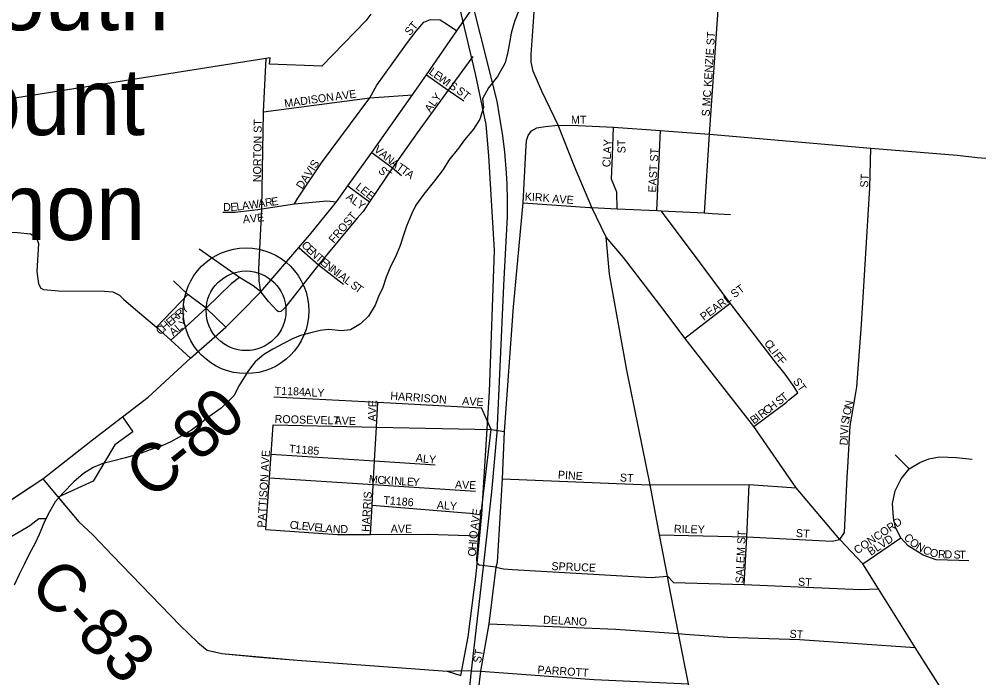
# Model space of a CAD drawing. Extents: x 1759416 to 2214760, y 252598 to 1116833.
# Drawn here: x 1969174 to 1975170, y 865203 to 869319 of the extents above; entities that cross this region are included whole.
import ezdxf

# ---------------------------------------------------------------- set-up
doc = ezdxf.new("R2010")
doc.units = 0
for name, color, linetype in [('GM_X_City_Street', 7, 'Continuous'), ('GM_X_City_Street_Text', 7, 'Continuous'), ('GM_X_Corporation', 7, 'Continuous'), ('GM_X_County_Road', 7, 'Continuous'), ('GM_X_County_Road_Text', 7, 'Continuous'), ('GM_X_Minor_River', 7, 'Continuous'), ('GM_X_Rail_Line', 7, 'Continuous'), ('GM_X_State_Route', 7, 'Continuous'), ('GM_X_Township_Subdivision', 7, 'Continuous'), ('GM_X_Township_Subdivision_Text', 7, 'Continuous'), ('GM_X_Unincorporated', 7, 'Continuous'), ('GM_X_Unincorporated_Location', 7, 'Continuous'), ('GM_X_Unincorporated_Text', 7, 'Continuous')]:
    doc.layers.add(name, color=color, linetype=linetype)

msp = doc.modelspace()

# ---------------------------------------------------------------- linework, layer by layer
at = {"layer": 'GM_X_City_Street'}
for points in [[(1973456.9, 868107.7), (1973487.9, 868599), (1973555.5, 869589.4)], [(1972339.7, 868491), (1972343.4, 868561), (1972354, 868592.3), (1972375.5, 868620.1), (1972407.7, 868638.8), (1972461.4, 868648.4), (1972541.6, 868657.2)], [(1972541.6, 868657.2), (1972667.4, 868654.8), (1972887.1, 868643.6), (1973182.1, 868623.3), (1973233.1, 868619.2)], [(1972911.2, 868133.8), (1972908.6, 868236.6), (1972874.6, 868318), (1972880.6, 868465.2), (1972887.1, 868643.6)], [(1973157.8, 868122.3), (1973182.1, 868623.3)], [(1973233.1, 868619.2), (1973487.9, 868599), (1974496.5, 868511.5), (1975034.2, 868468.9), (1975162.8, 868454.3), (1975626.1, 868416.1), (1975832.9, 868393.1), (1976217, 868343.9), (1976499.3, 868278.2), (1976726.6, 868214.7), (1977024.5, 868123.9), (1977133.9, 868084.1), (1977397.8, 868003.6)], [(1971901.8, 864320.6), (1971982.5, 864620.2), (1972022, 864934), (1972057.9, 865243.3), (1972111.2, 865540), (1972155, 865893.4), (1972162.1, 865925.3), (1972193.4, 866446), (1972206.2, 866741), (1972262.8, 867521.1), (1972322.4, 868170.2), (1972339.7, 868491)], [(1974351.3, 866519), (1974366.2, 866776.9), (1974397.9, 866958.7), (1974408.3, 867021.2), (1974437.5, 867410.8), (1974489.2, 868264.8), (1974496.5, 868511.5)], [(1972322.4, 868170.2), (1972739.9, 868142)], [(1972739.9, 868142), (1972752.6, 868141.1), (1972911.2, 868133.8), (1973157.8, 868122.3)], [(1973157.8, 868122.3), (1973185.9, 868120.9), (1973456.9, 868107.7), (1973503.4, 868104.9)], [(1974039.3, 866984.3), (1974016.6, 867021.4), (1973959.9, 867100.8), (1973892.6, 867186.3), (1973617.2, 867543.4), (1973399.9, 867836.1), (1973185.9, 868120.9)], [(1973503.4, 868104.9), (1973618.6, 868097.9)], [(1973334, 867326), (1973617.2, 867543.4)], [(1973764.1, 866773.9), (1973966.6, 866923.1), (1973980.9, 866936.8), (1974039.3, 866984.3)], [(1972122.6, 866753.6), (1972206.2, 866741)], [(1974735.4, 866509.2), (1974646.6, 866595.1)], [(1975107.6, 865933.4), (1975046.1, 865934.8), (1974903.2, 865940.3), (1974821.8, 865968.3), (1974728.2, 866026.5), (1974683.8, 866076.6), (1974649.5, 866142.5), (1974636.6, 866201.3), (1974630.9, 866291.5), (1974646.6, 866370.2), (1974685.3, 866446.2), (1974735.4, 866509.2), (1974802.7, 866547.8), (1974858.5, 866570.7), (1974924.4, 866583.6), (1975028.9, 866579.4), (1975127.7, 866569.3)], [(1974302.6, 866066.5), (1974331.5, 866111.7), (1974347.7, 866456.3), (1974351.3, 866519)], [(1969321.5, 866445.1), (1969424.8, 866322.9)], [(1972193.4, 866446), (1973110.9, 866407.8)], [(1973110.9, 866407.8), (1973117.5, 866407.6), (1973736.2, 866411.2), (1974028.4, 866389.5)], [(1973703.7, 865785), (1973720, 866084.6), (1973736.2, 866411.2)], [(1973175.2, 866095.4), (1973720, 866084.6), (1974254.7, 866057), (1974302.6, 866066.5)], [(1974445.1, 865914.2), (1974683.8, 866076.6)], [(1972155, 865893.4), (1972201, 865882.8), (1972256.2, 865879.6)], [(1972256.2, 865879.6), (1973122.9, 865830.2), (1973224.2, 865837), (1973261.8, 865797.7), (1973703.7, 865785), (1974430, 865753.8), (1974543.2, 865759.6)], [(1972111.2, 865540), (1972903.2, 865506.4), (1973294.3, 865478.9), (1973336.2, 865475.8)], [(1973336.2, 865475.8), (1973601.9, 865456), (1974051.2, 865441.3), (1974773.6, 865392.5)], [(1972004.6, 865245.5), (1972057.9, 865243.3)], [(1972057.9, 865243.3), (1972767, 865191.3), (1973355.8, 865165.8)]]:
    msp.add_lwpolyline(points, dxfattribs=at)
at = {"layer": 'GM_X_Corporation'}
for points in [[(1971371.7, 869348.9), (1971339.6, 869309.3), (1971065.9, 869025.9), (1970739.1, 869037.3), (1970741.9, 869077.2), (1968880.1, 868782.3), (1968845.1, 868923), (1968687.9, 869147.4), (1968571.2, 869183.1), (1968348.6, 869478.6)], [(1968994.3, 866229.3), (1969321.5, 866445.1), (1969632.4, 866688.9), (1969820.1, 866833.4), (1969885.1, 866740.6), (1969771.8, 866658.3), (1969635.9, 866432), (1969418.3, 866330.6), (1969547.9, 866177.5), (1969633.5, 866095.3), (1969756.5, 865967), (1970178.7, 865532), (1970290.4, 865422.5), (1970348, 865375.4), (1970439.6, 865354.4), (1970910.7, 865312.5), (1971847.6, 865244.5), (1971933.5, 865217), (1971980.5, 865459.2), (1972029.1, 865849.5), (1972065.3, 866225.4), (1972112.4, 866989.3), (1972143.6, 867873.9), (1972108.8, 868464.9), (1972091.6, 868661), (1972026.3, 868977.4), (1971897.7, 869515.3)]]:
    msp.add_lwpolyline(points, dxfattribs=at)
at = {"layer": 'GM_X_County_Road'}
for points in [[(1969526.3, 866605.7), (1969632.4, 866688.9), (1969980.8, 866957), (1970244.9, 867200), (1970465.6, 867393.5), (1970554, 867482.9), (1970684.9, 867614.2), (1970921.6, 867891.1), (1970988.7, 867968.9), (1971156.9, 868177.5), (1971227.1, 868276.2), (1971377.5, 868485.4), (1971632.4, 868846.7), (1971719.8, 868969.9), (1971908.8, 869245.9), (1971971.4, 869336.3), (1972005.5, 869384.3)], [(1969000.6, 866233.5), (1969183, 866354.8), (1969321.5, 866445.1), (1969526.3, 866605.7)], [(1969424.8, 866322.9), (1969547.9, 866177.5), (1969633.5, 866095.3), (1969756.5, 865967), (1970178.7, 865532.1), (1970290.4, 865422.5), (1970348, 865375.4), (1970439.6, 865354.4), (1970677.7, 865330.8), (1970910.7, 865312.5), (1970940.2, 865310.4)], [(1970940.2, 865310.4), (1971847.6, 865244.5), (1971939.6, 865248.2), (1972004.6, 865245.5)]]:
    msp.add_lwpolyline(points, dxfattribs=at)
at = {"layer": 'GM_X_Minor_River'}
for points in [[(1972295.9, 869372.1), (1972269.5, 869304.2), (1972249, 869232.2), (1972238.6, 869170.2), (1972228.2, 869114.2), (1972209.8, 869046.2), (1972163.2, 868960.3), (1972106.7, 868890.6), (1972068.2, 868820.7), (1972075.9, 868766.6), (1972053.4, 868694.6), (1972013, 868630.8), (1971956.5, 868565), (1971920.1, 868513.2), (1971859.6, 868437.4), (1971823.2, 868379.6), (1971768.7, 868307.8), (1971702.1, 868224.1), (1971653.6, 868156.3), (1971625.2, 868100.4), (1971594.7, 868024.5), (1971576.4, 867968.5), (1971553.9, 867904.5), (1971527.5, 867838.6), (1971497.1, 867776.7), (1971466.6, 867706.8), (1971446.2, 867642.8), (1971419.8, 867584.9), (1971399.4, 867530.9), (1971357, 867463.1), (1971306.6, 867415.3), (1971244.3, 867377.7), (1971188.2, 867370), (1971106.2, 867378.6), (1971054.1, 867372.9), (1970987.9, 867357.3), (1970931.8, 867341.6), (1970881.6, 867321.9), (1970825.4, 867292.2), (1970759.1, 867256.6), (1970702.8, 867222.9), (1970648.5, 867177.2), (1970606.1, 867123.3), (1970551.5, 867033.5), (1970515, 866965.7), (1970436.5, 866888), (1970360.1, 866834.4), (1970309.7, 866794.7), (1970251.4, 866751), (1970173.1, 866705.4), (1970120.8, 866677.7), (1970060.6, 866650.1), (1969992.4, 866626.5), (1969942.2, 866608.8), (1969888.1, 866591.1), (1969837.9, 866577.3), (1969757.7, 866555.8), (1969697.6, 866542.2), (1969637.4, 866516.5), (1969577.1, 866478.9), (1969516.7, 866427.2), (1969446.2, 866355.5), (1969399.8, 866301.7), (1969363.4, 866239.8), (1969332.9, 866179.9), (1969298.4, 866098), (1969274, 866044.1), (1969237.6, 865976.2), (1969205.1, 865910.3), (1969174.7, 865848.4), (1969142.3, 865782.5)], [(1969340.7, 866195.1), (1969297, 866196.2), (1969240.7, 866152.5), (1969174.4, 866112.8), (1969110.1, 866075.2), (1969055.8, 866045.5), (1969005.6, 866013.8), (1968945.3, 865974.1), (1968895.1, 865948.3), (1968844.8, 865910.6), (1968810.4, 865852.8), (1968776, 865796.9), (1968703.6, 865741.2), (1968647.4, 865715.6), (1968589.2, 865693.9), (1968460.5, 865707.6)]]:
    msp.add_lwpolyline(points, dxfattribs=at)
at = {"layer": 'GM_X_Rail_Line'}
msp.add_lwpolyline([(1971947.7, 864746.6), (1971999, 865227.9), (1972075.6, 865897.1), (1972126.9, 866364.5), (1972159.8, 866734.8), (1972180.3, 867146.4), (1972203.5, 867655), (1972224.6, 868085.8), (1972225.6, 868185.8), (1972222.9, 868290), (1972219.8, 868355.9), (1972207.8, 868489.1), (1972194.3, 868604), (1972176, 868714.7), (1972159.8, 868806.9), (1971953.6, 869628.3)], dxfattribs=at)
at = {"layer": 'GM_X_State_Route'}
for points in [[(1972385.3, 869273.6), (1972399.9, 869484.6), (1972402.9, 869537.8)], [(1972379.3, 869185.5), (1972385.3, 869273.6)], [(1972842, 867955.9), (1972842, 867955.9), (1972752.6, 868141.1), (1972644.8, 868397.1), (1972541.6, 868657.2), (1972439, 868869.7), (1972386.1, 868993.2), (1972373.2, 869051), (1972373.2, 869097.4), (1972379.3, 869185.5)], [(1973539.8, 864284.3), (1973485.8, 864560.5), (1973423.5, 864863.9), (1973355.8, 865165.8), (1973294.3, 865478.9), (1973233.1, 865790.5), (1973224.2, 865837), (1973175.2, 866095.4), (1973117.5, 866407.6), (1972970.3, 867124.3), (1972861.7, 867726), (1972842, 867955.9)], [(1973203.6, 867497.5), (1972951, 867829.8), (1972842, 867955.9)], [(1975431.9, 864377.9), (1975365.5, 864474.9), (1975164.5, 864791.7), (1974968.7, 865084.5), (1974773.6, 865392.5), (1974543.2, 865759.6), (1974445.1, 865914.2), (1974302.6, 866066.5), (1974028.4, 866389.5), (1973764.1, 866773.9), (1973334, 867326), (1973203.6, 867497.5)]]:
    msp.add_lwpolyline(points, dxfattribs=at)
at = {"layer": 'GM_X_Township_Subdivision'}
for points in [[(1970895.1, 868163.7), (1970914.4, 868199.8), (1971063.8, 868420.1), (1971365.6, 868827.5), (1971408.4, 868907.1), (1971600, 869173.9), (1971653.9, 869243.2), (1971703.3, 869300.9), (1971744.5, 869317.4), (1971804.9, 869314.6), (1971855.7, 869281.6), (1971908.8, 869245.9)], [(1970684.9, 867614.2), (1970673.2, 867683.4), (1970672, 867756.2), (1970690.7, 868132.5), (1970701, 868739), (1970717.3, 869075.1)], [(1972007.8, 869085.4), (1971855.3, 868875.8), (1971661.5, 868609.3), (1971506.2, 868388.6), (1971362.6, 868177.9), (1971322.7, 868116.1), (1971287, 868076), (1971043.7, 867783.5), (1970832.4, 867513), (1970808.7, 867491), (1970793.5, 867489.3), (1970786.5, 867496.7)], [(1971719.8, 868969.9), (1971855.3, 868875.8), (1971953.1, 868807.9)], [(1970701, 868739), (1971365.6, 868827.5), (1971632.4, 868846.7)], [(1971377.5, 868485.4), (1971506.2, 868388.6), (1971562.8, 868342.7)], [(1971227.1, 868276.2), (1971362.6, 868177.9)], [(1970665.8, 868129.4), (1970690.7, 868132.5), (1970895.1, 868163.7), (1971096.1, 868184.2), (1971156.9, 868177.5)], [(1970446.8, 868112.2), (1970524.1, 868112.2), (1970665.8, 868129.4)], [(1968113, 868054), (1968431.3, 868028.4), (1968681.3, 868012.9), (1968947.4, 867993.6), (1969163.4, 867985.3), (1969245.5, 867976.9), (1969280.7, 867956.8), (1969295.8, 867916.6), (1969284.1, 867742.3), (1969294.1, 867665.2), (1969309.2, 867636.7), (1969325.9, 867628.3), (1969419.8, 867619.9), (1969706.4, 867618.2), (1969760, 867614.9), (1969800.2, 867594.8), (1969825.3, 867569.6), (1969885.7, 867517.6), (1970031.6, 867393.5), (1970120.9, 867312.9), (1970244.9, 867200)], [(1970684.9, 867614.2), (1970635.7, 867652.9), (1970551.2, 867703.4), (1970297.8, 867880.6)], [(1970921.6, 867891.1), (1971043.7, 867783.5), (1971200.8, 867663.5)], [(1970551.2, 867703.4), (1970498.4, 867664.7), (1970342.8, 867512.6), (1970217.6, 867398.5), (1970120.9, 867312.9)], [(1970465.6, 867393.5), (1970342.8, 867512.6), (1970228.7, 867597), (1970138.2, 867682.6)], [(1970786.5, 867496.7), (1970731, 867555.3), (1970684.9, 867614.2)], [(1970031.6, 867393.5), (1970228.7, 867597)], [(1970765.3, 866959), (1971415.6, 866924.7)], [(1971368.8, 866098.5), (1971379.2, 866281.2), (1971386.4, 866408.6), (1971394.8, 866558), (1971406.8, 866768.8), (1971415.6, 866924.7)], [(1971415.6, 866924.7), (1972062.7, 866890.1)], [(1972155, 865893.4), (1972049.2, 865907), (1972036.8, 865915.9), (1972034.4, 865949), (1972038, 865995.1), (1972043.9, 866090.8), (1972122.6, 866753.6), (1972062.7, 866890.1)], [(1970716.4, 866128.6), (1970738.3, 866451.1), (1970748.5, 866601), (1970760.8, 866782.6)], [(1970760.8, 866782.6), (1971406.8, 866768.8), (1972122.6, 866753.6)], [(1970748.5, 866601), (1971394.8, 866558), (1971772.6, 866532.9)], [(1972025.5, 866366.6), (1971386.4, 866408.6), (1970738.3, 866451.1)], [(1971379.2, 866281.2), (1972015.6, 866229.1)], [(1970716.4, 866128.6), (1971164.2, 866097.4), (1971368.8, 866098.5), (1971728.4, 866100.3), (1972043.9, 866090.8)]]:
    msp.add_lwpolyline(points, dxfattribs=at)
at = {"layer": 'GM_X_Unincorporated'}
for radius in [392.8, 249]:
    msp.add_circle((1970591.7, 867496.4), radius, dxfattribs=at)
at = {"layer": 'GM_X_Unincorporated_Location'}
msp.add_line((1970591.7, 867496.4), (1970591.7, 867496.4), dxfattribs=at)

# ---------------------------------------------------------------- texts
at = {"layer": 'GM_X_City_Street_Text'}
for s, rotation, p in [('S MC KENZIE ST', 86.22177, (1973488.2, 868709.5)), ('MT', 0.00001, (1972622, 868665.4)), ('CLAY', 86.98992, (1972867.8, 868392.7)), ('ST', 90, (1972962.6, 868480.1)), ('EAST ST', 86.8177, (1973153.8, 868234.2)), ('ST', 86.63504, (1974478.2, 868265)), ('KIRK', 356.62902, (1972332.1, 868185.8)), ('AVE', 356.05688, (1972503.8, 868172.6)), ('PEARL ST', 36.69188, (1973452.4, 867431.6)), ('C', 306.52019, (1973826.4, 867293.2)), ('L', 306.53148, (1973849.9, 867261.4)), ('I', 306.52886, (1973870.9, 867233.1)), ('F', 308.00011, (1973884.8, 867214.3)), ('F', 310.66289, (1973908.1, 867184.6)), ('ST', 304.69079, (1974006.9, 867055.4)), ('S', 36.95731, (1973923, 866903.8)), ('T', 38.72206, (1973952.4, 866926)), ('C', 36.95248, (1973845.6, 866845.6)), ('H', 36.94608, (1973877.3, 866869.4)), ('O', 78.38147, (1974367.7, 866840.2)), ('N', 78.36006, (1974376.6, 866883.3)), ('B', 36.95248, (1973764.7, 866784.8)), ('I', 36.96497, (1973796.4, 866808.6)), ('R', 36.95248, (1973814, 866821.8)), ('I', 78.42429, (1974363.3, 866818.7)), ('I', 83.69359, (1974354.8, 866763.4)), ('S', 79.67071, (1974357.1, 866784.3)), ('V', 87.66045, (1974353.1, 866720.3)), ('D', 87.83603, (1974350.6, 866654.4)), ('I', 87.86518, (1974352.2, 866698.4)), ('PINE', 356.31043, (1972539, 866447.8)), ('ST', 356.42537, (1972926.2, 866430.2)), ('CONCORD', 34.15855, (1974410.5, 865973.3)), ('RILEY', 358.6036, (1973264.6, 866109.1)), ('SALEM ST', 87.43428, (1973699.4, 865792.1)), ('ST', 356.42537, (1974026.2, 866082.7)), ('BLVD', 33.27668, (1974495.5, 865963.8)), ('C', 310.46169, (1974698.1, 866077.9)), ('O', 322.64973, (1974732.3, 866039.8)), ('N', 329.43138, (1974772.6, 866009.5)), ('C', 335.99508, (1974816, 865984.2)), ('O', 343.90283, (1974859.3, 865965.6)), ('R', 357.55778, (1974914.4, 865951.2)), ('D', 358.77675, (1974955.1, 865949.5)), ('S', 358.77635, (1975012.3, 865948.3)), ('T', 358.79007, (1975047.5, 865947.6)), ('SPRUCE', 357.79853, (1972499.2, 865875.9)), ('ST', 356.42537, (1974039.4, 865779.1)), ('DELANO', 356.98882, (1972446.5, 865541.5)), ('ST', 356.18786, (1973986.6, 865453.4)), ('ST', 79.38776, (1972058.3, 865291.8)), ('PARROTT', 356.36557, (1972411.4, 865229.1))]:
    msp.add_text(s, height=50, rotation=rotation, dxfattribs=at).set_placement(p)
at = {"layer": 'GM_X_County_Road_Text'}
for s, rotation, p in [('0', 41.7729, (1970441.2, 866670.2)), ('8', 40.33596, (1970294.1, 866545.2)), ('C', 37.82226, (1969992.6, 866307.5)), ('-', 38.98581, (1970192.4, 866462.7)), ('C-83', 314.52137, (1969225.9, 865766.7))]:
    msp.add_text(s, height=300, rotation=rotation, dxfattribs=at).set_placement(p)
at = {"layer": 'GM_X_Township_Subdivision_Text'}
for s, rotation, p in [('ST', 50.20159, (1971616, 869212.1)), ('L', 324.02084, (1971730, 868980.4)), ('E', 324.02084, (1971758.5, 868959.7)), ('W', 324.02454, (1971787, 868939.1)), ('I', 324.04193, (1971833.3, 868905.4)), ('AVE', 7.85663, (1971151.1, 868810.6)), ('S', 329.70691, (1971855.6, 868889.6)), ('ST', 322.42654, (1971901.7, 868861.5)), ('MADISON', 8.00384, (1970834.3, 868766.6)), ('ALY', 54.68348, (1971743.1, 868731.9)), ('NORTON ST', 89.26586, (1970685.4, 868299.8)), ('V', 320.63372, (1971387.2, 868496.1)), ('A', 320.61985, (1971421.2, 868468.2)), ('N', 320.6392, (1971455.2, 868440.3)), ('DAVIS', 56.69061, (1970942.1, 868252)), ('S', 318.67274, (1971413.9, 868365.6)), ('A', 322.11843, (1971490.3, 868411.5)), ('T', 324.19005, (1971526.6, 868383.3)), ('T', 324.24298, (1971555.2, 868362.7)), ('T', 325.38062, (1971445.4, 868338.4)), ('A', 324.23618, (1971583.8, 868342.1)), ('LEE', 321.71245, (1971272.2, 868262.6)), ('ALY', 323.5321, (1971212.4, 868198.4)), ('D', 0.17488, (1970448.4, 868119.9)), ('E', 2.51546, (1970494.6, 868120.1)), ('L', 7.26073, (1970534.3, 868122)), ('A', 7.99864, (1970569.9, 868126.5)), ('W', 8.01123, (1970613.5, 868132.7)), ('A', 8.00338, (1970670.1, 868140.6)), ('R', 7.9927, (1970713.7, 868146.8)), ('E', 8.00011, (1970752.9, 868152.3)), ('A', 5.20828, (1970574.1, 868043)), ('V', 5.52759, (1970618.3, 868047)), ('E', 7.07263, (1970663.5, 868051.4)), ('FROST', 49.68683, (1971140.8, 867914.1)), ('C', 316.18527, (1970934.5, 867901.6)), ('E', 316.1786, (1970963.1, 867874.2)), ('N', 316.19428, (1970988.5, 867849.8)), ('T', 317.14017, (1971020.9, 867818.8)), ('E', 321.47798, (1971049.8, 867792.1)), ('N', 322.76489, (1971078.3, 867769.5)), ('N', 322.812, (1971113.4, 867742.8)), ('I', 322.83778, (1971148.5, 867716.2)), ('A', 322.82851, (1971166, 867702.9)), ('L', 322.79127, (1971201, 867676.3)), ('S', 322.80779, (1971239.6, 867647.1)), ('T', 322.80664, (1971267.7, 867625.8)), ('R', 41.89536, (1970175.4, 867446.3)), ('Y', 43.16799, (1970205.8, 867473.6)), ('H', 40.85493, (1970084.9, 867367.9)), ('E', 40.87548, (1970118.2, 867396.7)), ('R', 40.87523, (1970144.8, 867419.8)), ('Y', 41.87837, (1970199.1, 867388)), ('C', 40.87523, (1970054.9, 867342)), ('A', 39.83075, (1970137, 867335.8)), ('L', 40.24974, (1970171.1, 867364.2)), ('T1184', 358.4097, (1970769.8, 866971.3)), ('ALY', 358.02611, (1970954.7, 866962.5)), ('HARRISON', 355.97083, (1971491.9, 866940.7)), ('AVE', 355.9166, (1971940.6, 866909.9)), ('AVE', 87.9557, (1971402.6, 866804)), ('ROOSEVELT', 358.58638, (1970769.8, 866795.5)), ('AVE', 358.02611, (1971143.9, 866786.7)), ('T1185', 355.23887, (1970858.4, 866610.5)), ('PATTISON AVE', 86.53142, (1970711.8, 866139.8)), ('ALY', 353.88781, (1971650.6, 866553.3)), ('M', 354.12447, (1971356.6, 866421.3)), ('C', 356.31939, (1971411.2, 866415.7)), ('K', 356.58145, (1971451, 866413.2)), ('I', 356.59836, (1971494.9, 866410.6)), ('N', 356.58862, (1971516.9, 866409.3)), ('L', 356.55491, (1971560.8, 866406.6)), ('E', 356.59505, (1971596, 866404.5)), ('Y', 356.60395, (1971631.1, 866402.4)), ('AVE', 358.02611, (1971896.3, 866386.3)), ('HARRIS', 86.63554, (1971363, 866113.4)), ('T1186', 355.23284, (1971447.9, 866289.3)), ('ALY', 356.04938, (1971782.2, 866258.5)), ('E', 82.11593, (1972053, 866212.4)), ('C', 354.25799, (1970862.9, 866135.4)), ('L', 354.2269, (1970902.3, 866131.5)), ('E', 354.26149, (1970937.4, 866127.9)), ('V', 82.08321, (1972046.9, 866168.8)), ('V', 354.24156, (1970972.4, 866124.4)), ('E', 354.27605, (1971016.2, 866120)), ('L', 354.25407, (1971051.2, 866116.5)), ('A', 354.24156, (1971086.3, 866112.9)), ('N', 357.05411, (1971132.7, 866108.3)), ('D', 3.15054, (1971182.5, 866106.1)), ('AVE', 0.00001, (1971495.6, 866109.1)), ('O', 84.24155, (1972034.8, 866068.8)), ('A', 82.12951, (1972040.9, 866125.2)), ('I', 86.15103, (1972033.3, 866047.3)), ('O', 86.15103, (1972027.4, 865959.5)), ('H', 86.15103, (1972030.4, 866003.4))]:
    msp.add_text(s, height=50, rotation=rotation, dxfattribs=at).set_placement(p)
at = {"layer": 'GM_X_Unincorporated_Text'}
for s, p in [('South', (1968653.2, 869249.8)), ('Mount', (1968411.2, 868594.2)), ('Vernon', (1968164.8, 867938.6))]:
    msp.add_text(s, height=417, rotation=0.00001, dxfattribs=at).set_placement(p)

doc.saveas('drawing.dxf')
